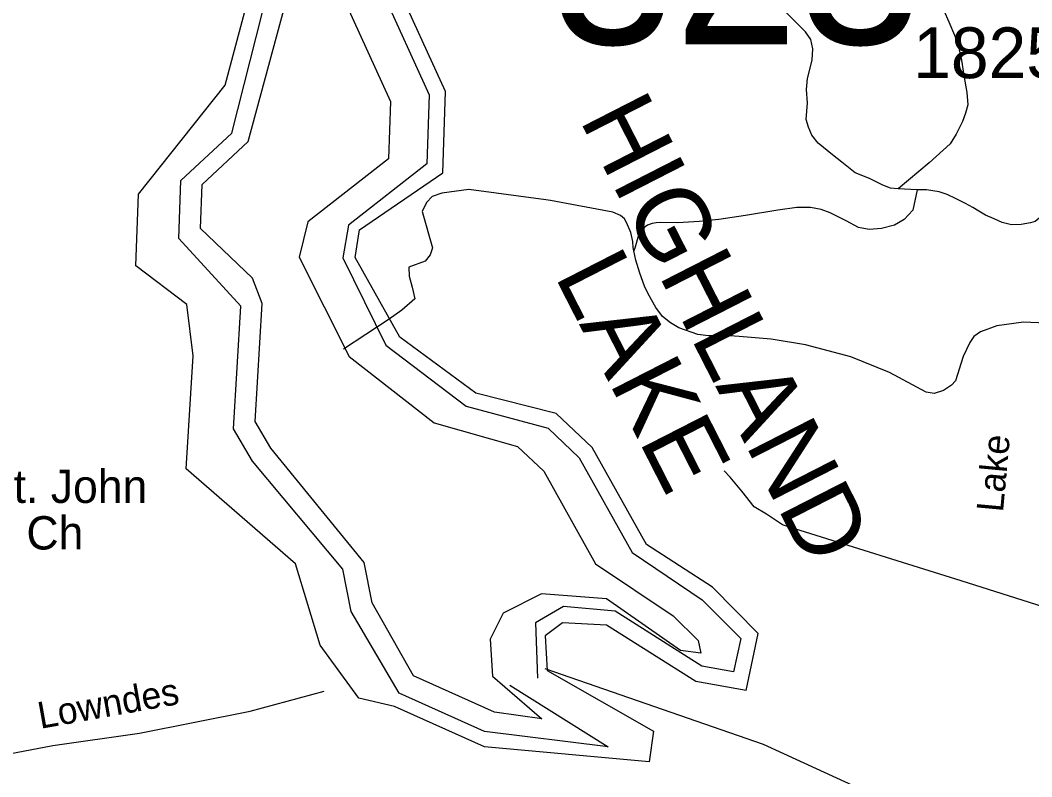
# Model space of a CAD drawing. Extents: x 884530 to 1028605, y 526725 to 653634.
# Drawn here: x 973288 to 975781, y 574188 to 576051 of the extents above; entities that cross this region are included whole.
import ezdxf

# ---------------------------------------------------------------- set-up
doc = ezdxf.new("R2010")
doc.units = 0
for name, color, linetype in [('Exist Cultural Church Label', 7, 'Continuous'), ('Exist Hydrographic Bay Label', 7, 'Continuous'), ('Exist Hydrographic Buffer Line', 7, 'Continuous'), ('Exist Hydrographic Creek Single Shore', 7, 'Continuous'), ('Exist Hydrographic Lake Shore Label', 7, 'Continuous'), ('Exist Road Non-System Type 51', 7, 'Continuous'), ('Exist Road Non-System Type 51 Label', 7, 'Continuous'), ('Exist Road Secondary Structure Standard Bridge Number Label', 7, 'Continuous'), ('Exist Road Secondary Type 51 Label', 7, 'Continuous'), ('Exist Road Secondary Type 51 Number Label', 7, 'Continuous')]:
    doc.layers.add(name, color=color, linetype=linetype)

msp = doc.modelspace()

# ---------------------------------------------------------------- linework, layer by layer
at = {"layer": 'Exist Hydrographic Bay Label'}
for points in [[(975077.5, 574400.5), (975107.3, 574541), (974994.6, 574654.9), (974831.4, 574759.9), (974698, 574998.8), (974609.3, 575082.7), (974410.9, 575132.6), (974223.8, 575271), (974113.8, 575466.8), (974124.4, 575535.5), (974329.5, 575675.8), (974336.3, 575875.8), (974212.4, 576147.4), (974132.3, 576244.1), (973781.2, 576601.8), (973712.3, 576608.8), (973662, 576550.6)], [(974027.1, 574512.1), (973966.2, 574712.1), (973696.8, 574946.9), (973714.2, 575225.2), (973698.7, 575351), (973572.8, 575446.3), (973579.1, 575623.4), (973793.3, 575891.8), (973861.6, 576147.9), (973662, 576550.6)], [(975077.5, 574400.5), (974953.2, 574422.7), (974732.8, 574561.7), (974624.7, 574567.1), (974581.8, 574535.2), (974587.2, 574449.7), (974849, 574300), (974838, 574224.8), (974432.3, 574261.5), (974210.5, 574361.2), (974122.7, 574381.6), (974027.1, 574512.1)]]:
    msp.add_lwpolyline(points, dxfattribs=at)
at = {"layer": 'Exist Hydrographic Buffer Line'}
msp.add_line((974557.9, 574567.3), (974563.2, 574431.1), dxfattribs=at)
for points in [[(974495, 574414), (974737.3, 574261.8), (974432.7, 574299.4), (974222.2, 574394), (974104, 574595.3), (974083.5, 574699.4), (973860.4, 574965.6), (973813.3, 575045), (973831.7, 575347.3), (973679.2, 575513.7), (973684.2, 575656.5), (973809.8, 575773.7), (973899.9, 576130.3), (973896.8, 576259.7), (973827.4, 576403.9)], [(973827.4, 576403.9), (974106.1, 576213.1), (974178.3, 576126), (974296.1, 575867.7), (974290.2, 575697.4), (974097.4, 575546.6), (974083.5, 575466), (974188.9, 575251.4), (974387.1, 575100.5), (974589.4, 575046.4), (974666.1, 574973.9), (974796.5, 574740.3), (974969.2, 574623.6), (975063.8, 574528.2), (975046.4, 574446.6), (974968, 574460.6), (974754.1, 574595.5), (974626.7, 574607), (974557.9, 574567.3)], [(974965.5, 574492.7), (974965.5, 574492.7), (974915.1, 574499.2), (974733.4, 574626.3), (974573.2, 574638.5), (974478.6, 574590.8), (974446.4, 574526.6), (974451.9, 574436.1), (974573.5, 574330.6), (974457, 574346.7), (974257.6, 574436.3), (974155.2, 574616.1), (974135.6, 574715.6), (973905.8, 574997.6), (973866.8, 575063.4), (973884.5, 575353.5), (973860.1, 575416), (973732.6, 575538.7), (973736.4, 575647), (973849.9, 575753), (973951.7, 576129.7)], [(974088.6, 576096), (974200.3, 575851.1), (974195.5, 575710.4), (973996.8, 575555.2), (973975.4, 575468.2), (974098.6, 575223.3), (974307.9, 575059.8), (974514, 575001.6), (974578.6, 574940.5), (974706.2, 574712.3), (974897.6, 574584.7), (974959, 574523.3), (974965.5, 574492.7)]]:
    msp.add_lwpolyline(points, dxfattribs=at)
at = {"layer": 'Exist Hydrographic Creek Single Shore'}
msp.add_lwpolyline([(974781.1, 571710), (974653, 571794.4), (974501.7, 571878.2), (974400.4, 571970.4), (974377.5, 572100.5), (974389.3, 572332.7), (974462.1, 572505.3), (974779.6, 572883), (975187.7, 573495.6), (975362.4, 573677.3), (975400.4, 573770.9), (975423.8, 574077), (975350.7, 574161.8), (975119.9, 574267.1), (974582.1, 574454.2)], dxfattribs=at)
at = {"layer": 'Exist Road Non-System Type 51'}
msp.add_line((975499, 575634.1), (975451.7, 575635.9), dxfattribs=at)
for points in [[(975451.7, 575635.9), (975433.2, 575638), (975414, 575645.1), (975381.3, 575661.5), (975346.3, 575675.7), (975312.9, 575702.1), (975290.1, 575719.9), (975254.7, 575748.8), (975239.6, 575768.3), (975231.1, 575788.2), (975225.4, 575807.3), (975228.2, 575848), (975226.1, 575880.7), (975228.9, 575907.7), (975235.3, 575933.4), (975240.3, 575954.1), (975241.7, 575980.7), (975236.7, 576003.9), (975223.9, 576023.1), (975167, 576079.3)], [(975564.3, 576075.4), (975577.2, 576047.4), (975591, 576014.4), (975594.6, 576003.9), (975597.7, 575994.8), (975600.3, 575986.4), (975608.3, 575952.8), (975613.5, 575915.4), (975621.4, 575873.4), (975624, 575843), (975618.2, 575822.4), (975610.4, 575802.4), (975594.9, 575771.1), (975579.8, 575746.9), (975528.5, 575700.6), (975451.7, 575635.9)], [(974800.5, 575483.6), (974799, 575491.5), (974797.7, 575506.4), (974792.9, 575528.9), (974782.7, 575553.4), (974777.1, 575562.1), (974767.8, 575570.5), (974749, 575579), (974595.3, 575607.5), (974583.2, 575609.4), (974393.4, 575634.8), (974326.9, 575625.2), (974303, 575617.4), (974289.5, 575602.6), (974278.8, 575580.4), (974304.2, 575491.2), (974298.3, 575473.3), (974285.8, 575458.4), (974246.1, 575443.2), (974246.8, 575421.1), (974254, 575393.8), (974260.9, 575365.6), (974228.9, 575337.4), (974194.9, 575313.5), (974084.9, 575240.9)], [(975499, 575634.1), (975488.3, 575583.8), (975466.6, 575560.9), (975442.6, 575546.7), (975411, 575538.1), (975380.6, 575535.9), (975354.3, 575541.3), (975323.9, 575557.7), (975284.7, 575577.3), (975261.8, 575584.9), (975235.7, 575590.3), (975201.9, 575590.3), (975155, 575583.8), (975075.6, 575570.7), (975010.1, 575560.9), (974961.1, 575555.5), (974908.9, 575552.2), (974866.1, 575553.4), (974855.5, 575552.8), (974845.7, 575550.7), (974834.4, 575546.5), (974828, 575542.7), (974823.1, 575538.4), (974818.5, 575533.7), (974814.7, 575528.3), (974812, 575522), (974802.5, 575490.2), (974800.5, 575483.6)], [(975997.1, 575550), (975868.1, 575613.1), (975861, 575614.5), (975854.8, 575613.1), (975832.6, 575596.5), (975818.2, 575582.1), (975799.7, 575564), (975789.9, 575556.1), (975778.5, 575552.5), (975754.9, 575548.3), (975731.5, 575547.7), (975708.2, 575553.3), (975688.4, 575562.1), (975667.2, 575571), (975650.5, 575581), (975636.2, 575589.9), (975617.8, 575600.3), (975593.4, 575612.4), (975572.7, 575622.4), (975552.8, 575628.8), (975537.1, 575631.6), (975522.2, 575633.7), (975507.9, 575633.7), (975499, 575634.1)], [(975816.1, 575305.5), (975760.6, 575307.6), (975695.2, 575298.9), (975654.8, 575283.8), (975638.3, 575272.3), (975628.4, 575257.6), (975611.9, 575222.9), (975593, 575163), (975583.5, 575152.9), (975563.9, 575139.5), (975541, 575132.4), (975521.3, 575135.6), (975430.8, 575183.6), (975335.6, 575222.1), (975223.8, 575252.2), (975138.9, 575265.8), (975059.8, 575272.3), (975037.4, 575273.8), (975012.3, 575274.5), (974984.8, 575274.5), (974958.6, 575277), (974911.5, 575293.9), (974890.6, 575306.1), (974871.2, 575322), (974854.6, 575344.3), (974844.1, 575362.5), (974834.6, 575378.8), (974827, 575396.4), (974815, 575428.3), (974805, 575460.4), (974800.5, 575483.6)], [(975843.3, 574595.9), (975607.5, 574670.2), (975197.5, 574798.8), (975167.1, 574808.6), (975127.2, 574835.2), (975097, 574853), (975066.6, 574891.8), (975038.3, 574926.3), (975022.7, 574941.2)], [(972894.4, 574204.1), (972991, 574196.4), (973121.9, 574218.1), (973368.7, 574265.2), (973581.8, 574295), (973854.4, 574349.5), (974036.8, 574399.2)]]:
    msp.add_lwpolyline(points, dxfattribs=at)

# ---------------------------------------------------------------- texts
at = {"layer": 'Exist Cultural Church Label'}
for s, p in [('St. John', (973198.8, 574862.5)), ('Ch', (973303.3, 574747.8))]:
    msp.add_text(s, height=82.02, dxfattribs=at).set_placement(p)
at = {"layer": 'Exist Hydrographic Lake Shore Label'}
for s, p in [('HIGHLAND', (974665.1, 575807.7)), ('HIGHLAND', (974665.1, 575807.7)), ('LAKE', (974603.8, 575422.9)), ('LAKE', (974603.8, 575422.9))]:
    msp.add_text(s, height=180.45, rotation=297.0546, dxfattribs=at).set_placement(p)
at = {"layer": 'Exist Road Non-System Type 51 Label'}
msp.add_text('Lowndes', height=65.62, rotation=10.1304, dxfattribs=at).set_placement((973337.6, 574305.9))
at = {"layer": 'Exist Road Secondary Structure Standard Bridge Number Label'}
msp.add_text('323', height=410.1, dxfattribs=at).set_placement((974595.9, 575992.5))
at = {"layer": 'Exist Road Secondary Type 51 Label'}
msp.add_text('Lake', height=65.62, rotation=84.7308, dxfattribs=at).set_placement((975710.3, 574838.3))
at = {"layer": 'Exist Road Secondary Type 51 Number Label'}
msp.add_text('1825', height=125, dxfattribs=at).set_placement((975488.9, 575908.9))

doc.saveas('drawing.dxf')
